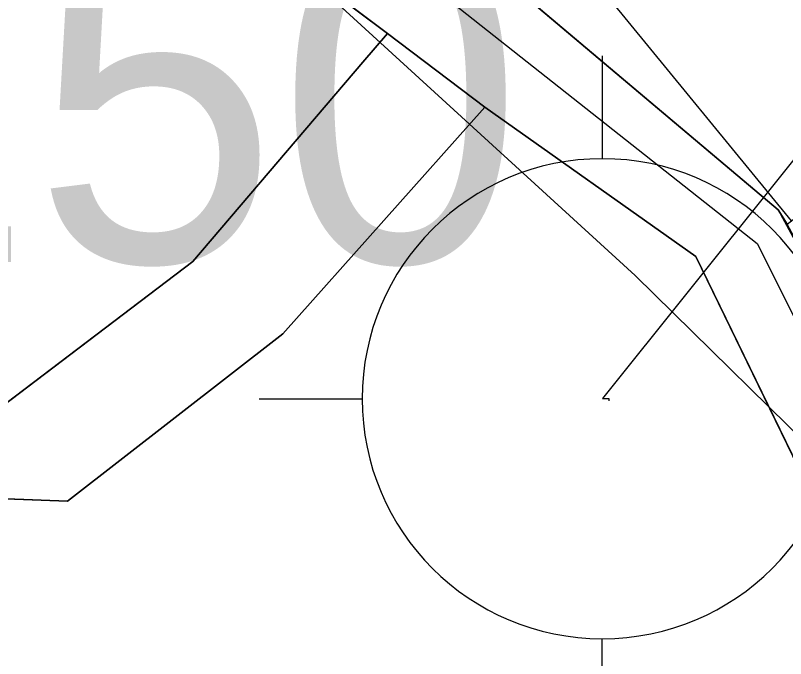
# Model space of a CAD drawing. Extents: x -706130 to -698555, y -971544 to -967260.
# Drawn here: x -703573.25 to -703545.18, y -970451.23 to -970427.78 of the extents above; entities that cross this region are included whole.
import ezdxf

# ---------------------------------------------------------------- set-up
doc = ezdxf.new("R2010")
doc.units = 0
for name, color, linetype in [('Docházková izochrona - VLAK N', 7, 'Continuous'), ('Elektro VN nadzemní volne 22 S', 7, 'Continuous'), ('Elektro VN trafostanice popis S', 7, 'Continuous'), ('Elektro VN trafostanice S', 7, 'Continuous'), ('Hranice intravilán', 7, 'Continuous'), ('KN_Hranice_parcel', 7, 'Continuous'), ('KN_Hranice_parcel_vnitrni_kresba', 7, 'Continuous'), ('KN_Polygon parcely', 7, 'Continuous'), ('KN_POZEMKY_13_ZASTAVENA PLOCHA', 7, 'Continuous'), ('KN_POZEMKY_14_OSTATNI PLOCHA', 7, 'Continuous'), ('KN_POZEMKY_5_ZAHRADA', 7, 'Continuous'), ('KN_VYUZITI_13_zastavena plocha_zboreniste', 7, 'Continuous'), ('KN_VYUZITI_17_ostatni plocha_ostatni komunikace', 7, 'Continuous'), ('Komunikace mistni obsluzne - osy S', 7, 'Continuous'), ('OP ELE VN_VVN_trafostanice', 7, 'Continuous'), ('Plochy N_P ŠRAFY', 7, 'Continuous'), ('Plochy smíšené nezastavěného území všeobecné S', 7, 'Continuous'), ('Plochy smíšené obytné venkovské N', 7, 'Continuous'), ('Plochy smíšené obytné venkovské S', 7, 'Continuous'), ('Plochy verejnych prostranstvi - komunikace ostatni S', 7, 'Continuous'), ('Plochy zmen_ zastavitelne plochy', 7, 'Continuous'), ('Plochy zmen_ zastavitelne plochy_ZAKL', 7, 'Continuous'), ('Regulační bloky v krajině S', 7, 'Continuous'), ('Regulační bloky zastavitelné N', 7, 'Continuous'), ('Regulační bloky zastavěné S', 7, 'Continuous'), ('Trasy turistické N', 7, 'Continuous'), ('Vodovodní řady - rozváděcí S', 7, 'Continuous'), ('Zastavene uzemi N', 7, 'Continuous'), ('Zastavene uzemi plochy N', 7, 'Continuous'), ('Zábory hodnocené - plochy', 7, 'Continuous')]:
    doc.layers.add(name, color=color, linetype=linetype)

msp = doc.modelspace()

# ---------------------------------------------------------------- linework, layer by layer
at = {"layer": 'Docházková izochrona - VLAK N'}
msp.add_circle((-704165.451, -969778.767), 800, dxfattribs=at)
at = {"layer": 'Elektro VN nadzemní volne 22 S'}
msp.add_lwpolyline([(-703529.711, -970414.063), (-703551.853, -970441.745), (-703551.623, -970441.746), (-703551.623, -970441.827)], dxfattribs=at)
at = {"layer": 'Elektro VN trafostanice S'}
for p, q in [((-703551.858, -970429.252), (-703551.858, -970433.002)), ((-703564.358, -970441.752), (-703560.608, -970441.752)), ((-703551.858, -970454.252), (-703551.858, -970450.502))]:
    msp.add_line(p, q, dxfattribs=at)
for start, end in [(0, 180), (180, 0)]:
    msp.add_arc((-703551.858, -970441.752), 8.75, start, end, dxfattribs=at)
at = {"layer": 'Hranice intravilán'}
msp.add_lwpolyline([(-703671.68, -970421.04), (-703635.34, -970415.7), (-703598.92, -970415.38), (-703584.57, -970401.94), (-703581.752, -970399.103), (-703575.44, -970405.35), (-703572.42, -970408.81), (-703561.53, -970421.29), (-703561.53, -970421.29), (-703545.45, -970434.87), (-703539.12, -970446.53), (-703530.1, -970456.69), (-703525.04, -970463.09), (-703515.47, -970480.09), (-703510.1, -970487.3), (-703506.19, -970495.76), (-703497.27, -970509.64), (-703493.77, -970514.19), (-703498.59, -970513.76), (-703513.76, -970513.44), (-703532.31, -970511.19), (-703515.55, -970543.43), (-703529.12, -970544), (-703506.01, -970582.94)], dxfattribs=at)
at = {"layer": 'KN_Hranice_parcel'}
msp.add_line((-703559.69, -970428.44), (-703556.14, -970431.12), dxfattribs=at)
for points in [[(-703559.69, -970428.44), (-703561.99, -970426.7), (-703581.81, -970404.7)], [(-703572.42, -970408.81), (-703561.53, -970421.29), (-703545.45, -970434.87), (-703545.12, -970435.39)], [(-703603.73, -970443.09), (-703589.12, -970441.34), (-703574.07, -970442.28), (-703566.78, -970436.75), (-703560.58, -970429.48), (-703559.69, -970428.44)], [(-703556.14, -970431.12), (-703563.5, -970439.38), (-703571.35, -970445.49), (-703589.39, -970444.8), (-703601.59, -970446.31)], [(-703501.72, -970509.16), (-703509.89, -970497.16), (-703513.69, -970488.66), (-703518.5, -970481.76), (-703528.15, -970465.22), (-703542.22, -970449.4), (-703548.45, -970436.56), (-703556.14, -970431.12)]]:
    msp.add_lwpolyline(points, dxfattribs=at)
at = {"layer": 'KN_Hranice_parcel_vnitrni_kresba'}
msp.add_line((-703544.97, -970435.26), (-703561.44, -970415.14), dxfattribs=at)
at = {"layer": 'KN_Polygon parcely'}
for points in [[(-703416.95, -970645.24), (-703428.02, -970606.74), (-703428.84, -970604.59), (-703432.78, -970597.04), (-703442.73, -970579.48), (-703443.67, -970577.78), (-703453.97, -970560.23), (-703462.43, -970547.72), (-703470.1, -970537.81), (-703493.77, -970514.19), (-703497.27, -970509.64), (-703506.19, -970495.76), (-703510.1, -970487.3), (-703515.47, -970480.09), (-703525.04, -970463.09), (-703530.1, -970456.69), (-703539.12, -970446.53), (-703545.12, -970435.39), (-703545.45, -970434.87), (-703561.53, -970421.29), (-703572.42, -970408.81), (-703575.44, -970405.35), (-703593.78, -970387.2)], [(-703596.35, -970390.14), (-703584.57, -970401.94), (-703581.81, -970404.7), (-703561.99, -970426.7), (-703559.69, -970428.44), (-703556.14, -970431.12), (-703548.45, -970436.56), (-703542.22, -970449.4), (-703528.15, -970465.22), (-703518.5, -970481.76), (-703513.69, -970488.66), (-703509.89, -970497.16), (-703501.72, -970509.16), (-703498.59, -970513.76), (-703495.19, -970518.75), (-703473.58, -970540.46), (-703466.01, -970550.3), (-703457.52, -970562.14), (-703435.9, -970600.45), (-703433.43, -970606.34), (-703419.9, -970645.98)]]:
    msp.add_lwpolyline(points, dxfattribs=at)
for points in [[(-703634.18, -970419.42), (-703626.1, -970445.49), (-703603.73, -970443.09), (-703589.12, -970441.34), (-703574.07, -970442.28), (-703566.78, -970436.75), (-703560.58, -970429.48), (-703559.69, -970428.44), (-703561.99, -970426.7), (-703581.81, -970404.7), (-703583.07, -970405.88), (-703597.37, -970419.27)], [(-703537.58, -970429.2), (-703528.41, -970421.69), (-703554.13, -970405.32), (-703572.42, -970408.81), (-703561.53, -970421.29), (-703545.45, -970434.87), (-703545.12, -970435.39), (-703544.97, -970435.26)], [(-703556.14, -970431.12), (-703559.69, -970428.44), (-703560.58, -970429.48), (-703566.78, -970436.75), (-703574.07, -970442.28), (-703589.12, -970441.34), (-703603.73, -970443.09), (-703601.59, -970446.31), (-703589.39, -970444.8), (-703571.35, -970445.49), (-703563.5, -970439.38)], [(-703563.5, -970439.38), (-703571.35, -970445.49), (-703589.39, -970444.8), (-703601.59, -970446.31), (-703562.08, -970505.76), (-703545.23, -970505.86), (-703515.39, -970509.14), (-703501.72, -970509.16), (-703509.89, -970497.16), (-703513.69, -970488.66), (-703518.5, -970481.76), (-703528.15, -970465.22), (-703542.22, -970449.4), (-703548.45, -970436.56), (-703556.14, -970431.12)]]:
    msp.add_lwpolyline(points, close=True, dxfattribs=at)
at = {"layer": 'KN_POZEMKY_13_ZASTAVENA PLOCHA'}
for p, q in [((-703545.45, -970434.87), (-703561.53, -970421.29)), ((-703545.12, -970435.39), (-703545.45, -970434.87))]:
    msp.add_line(p, q, dxfattribs=at)
at = {"layer": 'KN_POZEMKY_14_OSTATNI PLOCHA'}
for p, q in [((-703561.53, -970421.29), (-703545.45, -970434.87)), ((-703559.69, -970428.44), (-703561.99, -970426.7)), ((-703560.58, -970429.48), (-703559.69, -970428.44)), ((-703559.69, -970428.44), (-703556.14, -970431.12)), ((-703556.14, -970431.12), (-703559.69, -970428.44)), ((-703566.78, -970436.75), (-703560.58, -970429.48)), ((-703556.14, -970431.12), (-703563.5, -970439.38)), ((-703548.45, -970436.56), (-703556.14, -970431.12)), ((-703545.45, -970434.87), (-703545.12, -970435.39)), ((-703542.22, -970449.4), (-703548.45, -970436.56)), ((-703574.07, -970442.28), (-703566.78, -970436.75)), ((-703563.5, -970439.38), (-703571.35, -970445.49)), ((-703571.35, -970445.49), (-703589.39, -970444.8))]:
    msp.add_line(p, q, dxfattribs=at)
at = {"layer": 'KN_POZEMKY_5_ZAHRADA'}
for p, q in [((-703561.99, -970426.7), (-703559.69, -970428.44)), ((-703559.69, -970428.44), (-703560.58, -970429.48)), ((-703560.58, -970429.48), (-703566.78, -970436.75)), ((-703563.5, -970439.38), (-703556.14, -970431.12)), ((-703556.14, -970431.12), (-703548.45, -970436.56)), ((-703548.45, -970436.56), (-703542.22, -970449.4)), ((-703566.78, -970436.75), (-703574.07, -970442.28)), ((-703571.35, -970445.49), (-703563.5, -970439.38)), ((-703589.39, -970444.8), (-703571.35, -970445.49))]:
    msp.add_line(p, q, dxfattribs=at)
at = {"layer": 'KN_VYUZITI_13_zastavena plocha_zboreniste'}
for p, q in [((-703545.45, -970434.87), (-703561.53, -970421.29)), ((-703545.12, -970435.39), (-703545.45, -970434.87))]:
    msp.add_line(p, q, dxfattribs=at)
at = {"layer": 'KN_VYUZITI_17_ostatni plocha_ostatni komunikace'}
for p, q in [((-703561.53, -970421.29), (-703545.45, -970434.87)), ((-703559.69, -970428.44), (-703561.99, -970426.7)), ((-703560.58, -970429.48), (-703559.69, -970428.44)), ((-703559.69, -970428.44), (-703556.14, -970431.12)), ((-703556.14, -970431.12), (-703559.69, -970428.44)), ((-703566.78, -970436.75), (-703560.58, -970429.48)), ((-703556.14, -970431.12), (-703563.5, -970439.38)), ((-703548.45, -970436.56), (-703556.14, -970431.12)), ((-703545.45, -970434.87), (-703545.12, -970435.39)), ((-703542.22, -970449.4), (-703548.45, -970436.56)), ((-703574.07, -970442.28), (-703566.78, -970436.75)), ((-703563.5, -970439.38), (-703571.35, -970445.49)), ((-703571.35, -970445.49), (-703589.39, -970444.8))]:
    msp.add_line(p, q, dxfattribs=at)
at = {"layer": 'Komunikace mistni obsluzne - osy S'}
msp.add_lwpolyline([(-703799.428, -970313.344), (-703772.67, -970319.119), (-703743.027, -970323.757), (-703708.137, -970333.12), (-703680.068, -970339.508), (-703649.725, -970350.621), (-703637.833, -970358.584), (-703617.917, -970371.863), (-703601.041, -970383.676), (-703594.395, -970389.101), (-703577.781, -970405.465), (-703560.38, -970424.891), (-703546.214, -970436.092), (-703539.83, -970448.867), (-703526.801, -970463.743), (-703512.023, -970487.895), (-703508.088, -970496.558), (-703493.66, -970517.034), (-703472.761, -970538.298), (-703457.371, -970558.511), (-703445.042, -970579.512), (-703433.936, -970599.551), (-703430.788, -970606.026), (-703418.218, -970645.464)], dxfattribs=at)
at = {"layer": 'OP ELE VN_VVN_trafostanice'}
msp.add_arc((-703551.858, -970441.752), 30, 70.8174, 31.8747, dxfattribs=at)
at = {"layer": 'Plochy N_P ŠRAFY'}
for p, q in [((-703548.45, -970436.56), (-703556.14, -970431.12)), ((-703542.22, -970449.4), (-703548.45, -970436.56))]:
    msp.add_line(p, q, dxfattribs=at)
msp.add_lwpolyline([(-703556.14, -970431.12), (-703563.5, -970439.38), (-703571.35, -970445.49), (-703589.39, -970444.8), (-703601.59, -970446.31)], dxfattribs=at)
at = {"layer": 'Plochy smíšené nezastavěného území všeobecné S'}
for p, q in [((-703559.69, -970428.44), (-703561.99, -970426.7)), ((-703556.14, -970431.12), (-703559.69, -970428.44)), ((-703563.5, -970439.38), (-703556.14, -970431.12)), ((-703571.35, -970445.49), (-703563.5, -970439.38))]:
    msp.add_line(p, q, dxfattribs=at)
for points in [[(-703603.73, -970443.09), (-703589.12, -970441.34), (-703574.07, -970442.28), (-703566.78, -970436.75), (-703560.58, -970429.48), (-703559.69, -970428.44)], [(-703559.69, -970428.44), (-703560.58, -970429.48), (-703566.78, -970436.75), (-703574.07, -970442.28), (-703589.12, -970441.34), (-703603.73, -970443.09)], [(-703601.59, -970446.31), (-703589.39, -970444.8), (-703571.35, -970445.49)]]:
    msp.add_lwpolyline(points, dxfattribs=at)
at = {"layer": 'Plochy smíšené obytné venkovské N'}
for p, q in [((-703548.45, -970436.56), (-703556.14, -970431.12)), ((-703542.22, -970449.4), (-703548.45, -970436.56))]:
    msp.add_line(p, q, dxfattribs=at)
msp.add_lwpolyline([(-703556.14, -970431.12), (-703563.5, -970439.38), (-703571.35, -970445.49), (-703589.39, -970444.8), (-703601.59, -970446.31)], dxfattribs=at)
at = {"layer": 'Plochy smíšené obytné venkovské S'}
msp.add_lwpolyline([(-703572.42, -970408.81), (-703561.53, -970421.29), (-703545.45, -970434.87), (-703545.12, -970435.39)], dxfattribs=at)
at = {"layer": 'Plochy verejnych prostranstvi - komunikace ostatni S'}
for points in [[(-703636.11, -970363.08), (-703623.01, -970370.91), (-703622.48, -970371.21), (-703611.55, -970379.16), (-703596.35, -970390.14), (-703584.57, -970401.94), (-703581.81, -970404.7), (-703561.99, -970426.7), (-703559.69, -970428.44), (-703556.14, -970431.12), (-703548.45, -970436.56), (-703542.22, -970449.4), (-703528.15, -970465.22), (-703518.5, -970481.76), (-703513.69, -970488.66), (-703509.89, -970497.16), (-703501.72, -970509.16), (-703498.59, -970513.76), (-703495.19, -970518.75), (-703473.58, -970540.46), (-703466.01, -970550.3), (-703457.52, -970562.14), (-703435.9, -970600.45)], [(-703416.95, -970645.24), (-703428.02, -970606.74), (-703428.84, -970604.59), (-703432.78, -970597.04), (-703442.73, -970579.48), (-703443.67, -970577.78), (-703453.97, -970560.23), (-703462.43, -970547.72), (-703470.1, -970537.81), (-703493.77, -970514.19), (-703497.27, -970509.64), (-703506.19, -970495.76), (-703510.1, -970487.3), (-703515.47, -970480.09), (-703525.04, -970463.09), (-703530.1, -970456.69), (-703539.12, -970446.53), (-703545.12, -970435.39), (-703545.45, -970434.87), (-703561.53, -970421.29), (-703572.42, -970408.81), (-703575.44, -970405.35), (-703593.78, -970387.2)]]:
    msp.add_lwpolyline(points, dxfattribs=at)
at = {"layer": 'Plochy zmen_ zastavitelne plochy'}
msp.add_lwpolyline([(-703542.22, -970449.4), (-703548.45, -970436.56), (-703556.14, -970431.12), (-703563.5, -970439.38), (-703571.35, -970445.49), (-703589.39, -970444.8), (-703601.59, -970446.31), (-703562.08, -970505.76), (-703545.23, -970505.86), (-703515.39, -970509.14), (-703501.72, -970509.16), (-703509.89, -970497.16), (-703513.69, -970488.66), (-703518.5, -970481.76), (-703528.15, -970465.22)], close=True, dxfattribs=at)
at = {"layer": 'Plochy zmen_ zastavitelne plochy_ZAKL'}
msp.add_lwpolyline([(-703542.22, -970449.4), (-703548.45, -970436.56), (-703556.14, -970431.12), (-703563.5, -970439.38), (-703571.35, -970445.49), (-703589.39, -970444.8), (-703601.59, -970446.31), (-703562.08, -970505.76), (-703545.23, -970505.86), (-703515.39, -970509.14), (-703501.72, -970509.16), (-703509.89, -970497.16), (-703513.69, -970488.66), (-703518.5, -970481.76), (-703528.15, -970465.22)], close=True, dxfattribs=at)
at = {"layer": 'Regulační bloky v krajině S'}
for p, q in [((-703559.69, -970428.44), (-703561.99, -970426.7)), ((-703556.14, -970431.12), (-703559.69, -970428.44)), ((-703563.5, -970439.38), (-703556.14, -970431.12)), ((-703571.35, -970445.49), (-703563.5, -970439.38)), ((-703589.39, -970444.8), (-703571.35, -970445.49))]:
    msp.add_line(p, q, dxfattribs=at)
at = {"layer": 'Regulační bloky zastavitelné N'}
msp.add_lwpolyline([(-703542.22, -970449.4), (-703548.45, -970436.56), (-703556.14, -970431.12), (-703563.5, -970439.38), (-703571.35, -970445.49), (-703589.39, -970444.8), (-703601.59, -970446.31), (-703562.08, -970505.76), (-703545.23, -970505.86), (-703515.39, -970509.14), (-703501.72, -970509.16), (-703509.89, -970497.16), (-703513.69, -970488.66), (-703518.5, -970481.76), (-703528.15, -970465.22)], close=True, dxfattribs=at)
at = {"layer": 'Regulační bloky zastavěné S'}
for points in [[(-703636.11, -970363.08), (-703623.01, -970370.91), (-703622.48, -970371.21), (-703611.55, -970379.16), (-703596.35, -970390.14), (-703584.57, -970401.94), (-703581.81, -970404.7), (-703561.99, -970426.7), (-703559.69, -970428.44), (-703556.14, -970431.12), (-703548.45, -970436.56), (-703542.22, -970449.4), (-703528.15, -970465.22), (-703518.5, -970481.76), (-703513.69, -970488.66), (-703509.89, -970497.16), (-703501.72, -970509.16), (-703498.59, -970513.76), (-703495.19, -970518.75), (-703473.58, -970540.46), (-703466.01, -970550.3), (-703457.52, -970562.14), (-703435.9, -970600.45)], [(-703432.78, -970597.04), (-703442.73, -970579.48), (-703443.67, -970577.78), (-703453.97, -970560.23), (-703462.43, -970547.72), (-703470.1, -970537.81), (-703493.77, -970514.19), (-703497.27, -970509.64), (-703506.19, -970495.76), (-703510.1, -970487.3), (-703515.47, -970480.09), (-703525.04, -970463.09), (-703530.1, -970456.69), (-703539.12, -970446.53), (-703545.12, -970435.39), (-703545.45, -970434.87), (-703561.53, -970421.29), (-703572.42, -970408.81), (-703575.44, -970405.35), (-703593.78, -970387.2)], [(-703572.42, -970408.81), (-703561.53, -970421.29), (-703545.45, -970434.87), (-703545.12, -970435.39)]]:
    msp.add_lwpolyline(points, dxfattribs=at)
at = {"layer": 'Trasy turistické N'}
msp.add_lwpolyline([(-703639.36, -970354.95), (-703605.17, -970378.02), (-703599.73, -970382.19), (-703593.78, -970387.2), (-703575.44, -970405.35), (-703561.53, -970421.29), (-703545.45, -970434.87), (-703539.12, -970446.53), (-703530.1, -970456.69), (-703525.04, -970463.09), (-703515.47, -970480.09), (-703510.1, -970487.3), (-703506.19, -970495.76), (-703497.27, -970509.64), (-703493.77, -970514.19), (-703470.1, -970537.81), (-703462.43, -970547.72), (-703453.97, -970560.23), (-703443.67, -970577.78), (-703432.78, -970597.04), (-703428.84, -970604.59), (-703428.02, -970606.74), (-703416.95, -970645.24)], dxfattribs=at)
at = {"layer": 'Vodovodní řady - rozváděcí S'}
msp.add_lwpolyline([(-703414.392, -970657.693), (-703429.867, -970607.822), (-703442.266, -970580.55), (-703453.418, -970563.041), (-703463.4, -970548.877), (-703475.5, -970533.543), (-703488.102, -970519.658), (-703499.868, -970504.849), (-703513.523, -970483.871), (-703531.459, -970457.7), (-703535.385, -970452.279), (-703550.662, -970437.263), (-703601.286, -970390.979), (-703638.654, -970361.134), (-703658.242, -970351.978), (-703680.412, -970345.708), (-703705.115, -970338.641), (-703778.014, -970321.904)], dxfattribs=at)
at = {"layer": 'Zastavene uzemi N'}
msp.add_lwpolyline([(-703671.68, -970421.04), (-703635.34, -970415.7), (-703634.18, -970419.42), (-703597.37, -970419.27), (-703581.81, -970404.7), (-703561.99, -970426.7), (-703559.69, -970428.44), (-703556.14, -970431.12), (-703548.45, -970436.56), (-703542.22, -970449.4), (-703528.15, -970465.22), (-703518.5, -970481.76), (-703513.69, -970488.66), (-703509.89, -970497.16), (-703501.72, -970509.16), (-703498.59, -970513.76), (-703513.76, -970513.44), (-703532.31, -970511.19), (-703537.56, -970510.55), (-703529.12, -970544), (-703506.01, -970582.94), (-703496.74, -970590.39), (-703433.43, -970606.34), (-703419.9, -970645.98)], dxfattribs=at)
at = {"layer": 'Zastavene uzemi plochy N'}
msp.add_lwpolyline([(-703671.68, -970421.04), (-703635.34, -970415.7), (-703634.18, -970419.42), (-703597.37, -970419.27), (-703581.81, -970404.7), (-703561.99, -970426.7), (-703559.69, -970428.44), (-703556.14, -970431.12), (-703548.45, -970436.56), (-703542.22, -970449.4), (-703528.15, -970465.22), (-703518.5, -970481.76), (-703513.69, -970488.66), (-703509.89, -970497.16), (-703501.72, -970509.16), (-703498.59, -970513.76), (-703513.76, -970513.44), (-703532.31, -970511.19), (-703537.56, -970510.55), (-703529.12, -970544), (-703506.01, -970582.94), (-703496.74, -970590.39), (-703433.43, -970606.34), (-703419.9, -970645.98)], dxfattribs=at)
at = {"layer": 'Zábory hodnocené - plochy'}
msp.add_lwpolyline([(-703542.22, -970449.4), (-703548.45, -970436.56), (-703556.14, -970431.12), (-703563.5, -970439.38), (-703571.35, -970445.49), (-703589.39, -970444.8), (-703601.59, -970446.31), (-703562.08, -970505.76), (-703545.23, -970505.86), (-703515.39, -970509.14), (-703501.72, -970509.16), (-703509.89, -970497.16), (-703513.69, -970488.66), (-703518.5, -970481.76), (-703528.15, -970465.22)], close=True, dxfattribs=at)

# ---------------------------------------------------------------- texts
at = {"layer": 'Elektro VN trafostanice popis S'}
msp.add_text('T5250', height=12, dxfattribs=at).set_placement((-703600.251, -970436.768))

doc.saveas('drawing.dxf')
